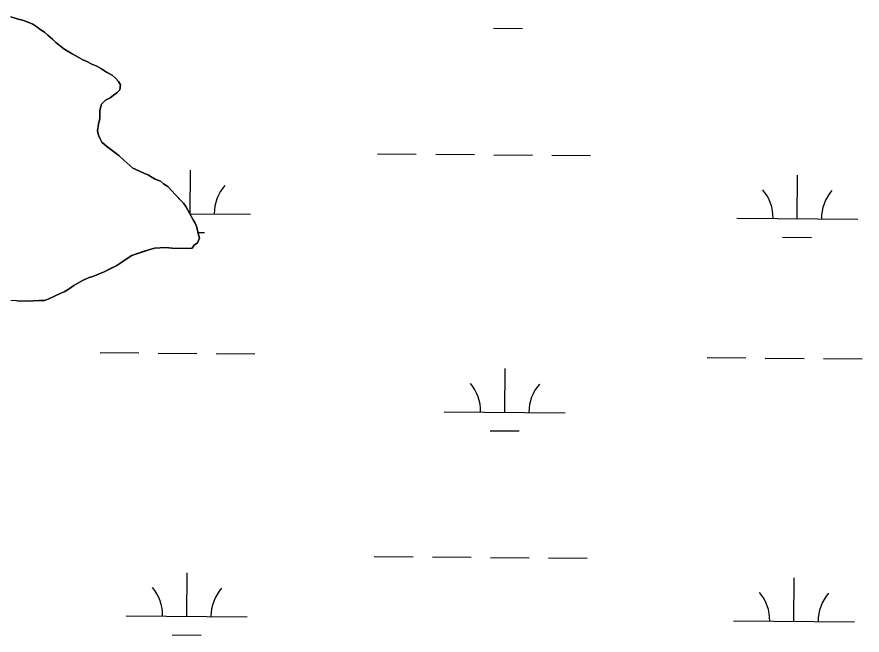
# Model space of a CAD drawing. Extents: x 3271442 to 3309282, y 752266 to 777610.
# Drawn here: x 3303090 to 3303788, y 758160 to 758671 of the extents above; entities that cross this region are included whole.
import ezdxf

# ---------------------------------------------------------------- set-up
doc = ezdxf.new("R2010")
doc.units = 0
for name, color, linetype in [('V-SITE-VEGE', 7, 'Continuous'), ('V-TOPO-SHOR', 7, 'Continuous'), ('V-WETL-SWMP', 7, 'Continuous')]:
    doc.layers.add(name, color=color, linetype=linetype)

msp = doc.modelspace()

# ---------------------------------------------------------------- linework, layer by layer
at = {"layer": 'V-SITE-VEGE'}
for p, q in [((3303090.66, 758669.2), (3303084.76, 758671.04)), ((3303094.46, 758668.26), (3303090.66, 758669.2)), ((3303098.24, 758666.9), (3303094.46, 758668.26)), ((3303102.86, 758665.09), (3303098.24, 758666.9)), ((3303106.21, 758662.89), (3303102.86, 758665.09)), ((3303109.12, 758660.7), (3303106.21, 758662.89)), ((3303112.46, 758658.5), (3303109.12, 758660.7)), ((3303115.37, 758655.88), (3303112.46, 758658.5)), ((3303119.53, 758652.39), (3303115.37, 758655.88)), ((3303122.01, 758649.79), (3303119.53, 758652.39)), ((3303124.52, 758648.03), (3303122.01, 758649.79)), ((3303128.68, 758644.53), (3303124.52, 758648.03)), ((3303135.37, 758640.56), (3303128.68, 758644.53)), ((3303140.39, 758637.89), (3303135.37, 758640.56)), ((3303144.16, 758635.68), (3303140.39, 758637.89)), ((3303147.52, 758634.33), (3303144.16, 758635.68)), ((3303151.71, 758632.1), (3303147.52, 758634.33)), ((3303155.91, 758630.31), (3303151.71, 758632.1)), ((3303159.68, 758628.1), (3303155.91, 758630.31)), ((3303163.85, 758625.45), (3303159.68, 758628.1)), ((3303168.46, 758622.8), (3303163.85, 758625.45)), ((3303170.95, 758620.62), (3303168.46, 758622.8)), ((3303173.85, 758617.58), (3303170.95, 758620.62)), ((3303175.48, 758614.99), (3303173.85, 758617.58)), ((3303172.35, 758608.28), (3303174.96, 758610.76)), ((3303174.96, 758610.76), (3303175.48, 758614.99)), ((3303162.87, 758602.14), (3303166.74, 758604.17)), ((3303166.74, 758604.17), (3303169.33, 758606.23)), ((3303169.33, 758606.23), (3303172.35, 758608.28)), ((3303158.43, 758593.76), (3303159.82, 758598.82)), ((3303159.82, 758598.82), (3303162.87, 758602.14)), ((3303158.27, 758586.98), (3303158.43, 758593.76)), ((3303156.33, 758576.84), (3303157.31, 758582.34)), ((3303157.31, 758582.34), (3303158.27, 758586.98)), ((3303157.09, 758573.43), (3303156.33, 758576.84)), ((3303158.72, 758570.42), (3303157.09, 758573.43)), ((3303159.92, 758567.43), (3303158.72, 758570.42)), ((3303164.08, 758563.93), (3303159.92, 758567.43)), ((3303174.08, 758556.48), (3303164.08, 758563.93)), ((3303178.23, 758552.56), (3303174.08, 758556.48)), ((3303185.71, 758546.02), (3303178.23, 758552.56)), ((3303189.91, 758544.22), (3303185.71, 758546.02)), ((3303195.36, 758541.55), (3303189.91, 758544.22)), ((3303198.31, 758540.63), (3303195.36, 758541.55)), ((3303200.81, 758538.87), (3303198.31, 758540.63)), ((3303204.16, 758537.09), (3303200.81, 758538.87)), ((3303208.36, 758535.3), (3303204.16, 758537.09)), ((3303210.85, 758533.11), (3303208.36, 758535.3)), ((3303214.62, 758530.9), (3303210.85, 758533.11)), ((3303220.82, 758523.97), (3303214.62, 758530.9)), ((3303227.44, 758517.02), (3303220.82, 758523.97)), ((3303229.5, 758514.43), (3303227.44, 758517.02)), ((3303235.6, 758503.25), (3303229.5, 758514.43)), ((3303237.23, 758500.67), (3303235.6, 758503.25)), ((3303238.42, 758497.24), (3303237.23, 758500.67)), ((3303239.57, 758492.13), (3303238.42, 758497.24)), ((3303240.75, 758488.28), (3303239.57, 758492.13)), ((3303236.37, 758482.45), (3303238.96, 758484.5)), ((3303238.96, 758484.5), (3303240.75, 758488.28)), ((3303184.83, 758473.92), (3303198.95, 758478.67)), ((3303198.95, 758478.67), (3303203.64, 758479.84)), ((3303203.64, 758479.84), (3303212.57, 758480.47)), ((3303212.57, 758480.47), (3303218.07, 758479.91)), ((3303218.07, 758479.91), (3303230.79, 758479.61)), ((3303230.79, 758479.61), (3303234.61, 758479.94)), ((3303234.61, 758479.94), (3303236.37, 758482.45)), ((3303175.78, 758467.77), (3303180.96, 758471.47)), ((3303180.96, 758471.47), (3303184.83, 758473.92)), ((3303162.03, 758460.47), (3303172.33, 758465.74)), ((3303172.33, 758465.74), (3303175.78, 758467.77)), ((3303149.61, 758455.67), (3303152.6, 758456.45)), ((3303152.6, 758456.45), (3303162.03, 758460.47)), ((3303136.73, 758449.19), (3303144.04, 758453.26)), ((3303144.04, 758453.26), (3303149.61, 758455.67)), ((3303115.67, 758437.82), (3303125.97, 758442.66)), ((3303125.97, 758442.66), (3303128.96, 758443.86)), ((3303128.96, 758443.86), (3303132.84, 758446.32)), ((3303132.84, 758446.32), (3303136.73, 758449.19)), ((3303089.75, 758436.32), (3303098.23, 758436.12)), ((3303098.23, 758436.12), (3303108.43, 758436.72)), ((3303108.43, 758436.72), (3303112.67, 758436.62)), ((3303112.67, 758436.62), (3303115.67, 758437.82))]:
    msp.add_line(p, q, dxfattribs=at)
at = {"layer": 'V-TOPO-SHOR'}
msp.add_lwpolyline([(3303084.76, 758671.04), (3303090.66, 758669.2), (3303094.46, 758668.26), (3303098.24, 758666.9), (3303102.86, 758665.09), (3303106.21, 758662.89), (3303109.12, 758660.7), (3303112.46, 758658.5), (3303115.37, 758655.88), (3303119.53, 758652.39), (3303122.01, 758649.79), (3303124.52, 758648.03), (3303128.68, 758644.53), (3303131.6, 758642.77), (3303135.37, 758640.56), (3303140.39, 758637.89), (3303144.16, 758635.68), (3303147.52, 758634.33), (3303151.71, 758632.1), (3303155.91, 758630.31), (3303159.68, 758628.1), (3303163.85, 758625.45), (3303168.46, 758622.8), (3303170.95, 758620.62), (3303173.85, 758617.58), (3303175.48, 758614.99), (3303174.96, 758610.76), (3303172.35, 758608.28), (3303169.33, 758606.23), (3303166.74, 758604.17), (3303162.87, 758602.14), (3303159.82, 758598.82), (3303158.43, 758593.76), (3303158.27, 758586.98), (3303157.31, 758582.34), (3303156.33, 758576.84), (3303157.09, 758573.43), (3303158.72, 758570.42), (3303159.92, 758567.43), (3303164.08, 758563.93), (3303168.25, 758560.86), (3303174.08, 758556.48), (3303178.23, 758552.56), (3303183.22, 758548.2), (3303185.71, 758546.02), (3303189.91, 758544.22), (3303195.36, 758541.55), (3303198.31, 758540.63), (3303200.81, 758538.87), (3303204.16, 758537.09), (3303208.36, 758535.3), (3303210.85, 758533.11), (3303214.62, 758530.9), (3303220.82, 758523.97), (3303224.54, 758520.06), (3303227.44, 758517.02), (3303229.5, 758514.43), (3303232.75, 758508.41), (3303235.6, 758503.25), (3303237.23, 758500.67), (3303238.42, 758497.24), (3303239.57, 758492.13), (3303240.75, 758488.28), (3303238.96, 758484.5), (3303236.37, 758482.45), (3303234.61, 758479.94), (3303230.79, 758479.61), (3303227.4, 758479.69), (3303223.16, 758479.79), (3303218.07, 758479.91), (3303212.57, 758480.47), (3303208.32, 758480.15), (3303203.64, 758479.83), (3303198.95, 758478.67), (3303194.24, 758477.09), (3303189.54, 758475.51), (3303184.83, 758473.92), (3303180.96, 758471.47), (3303175.78, 758467.77), (3303172.33, 758465.74), (3303165.89, 758462.5), (3303162.03, 758460.47), (3303158.17, 758458.86), (3303152.6, 758456.45), (3303149.61, 758455.67), (3303144.04, 758453.26), (3303136.73, 758449.19), (3303132.84, 758446.32), (3303128.96, 758443.86), (3303125.97, 758442.66), (3303115.67, 758437.82), (3303112.67, 758436.62), (3303108.43, 758436.72), (3303103.33, 758436.42), (3303098.23, 758436.12), (3303089.75, 758436.32)], dxfattribs=at)
at = {"layer": 'V-WETL-SWMP'}
for p, q in [((3303084.77, 758671.04), (3303090.66, 758669.2)), ((3303090.66, 758669.2), (3303094.46, 758668.26)), ((3303094.46, 758668.26), (3303098.24, 758666.9)), ((3303098.24, 758666.9), (3303102.87, 758665.09)), ((3303102.87, 758665.09), (3303106.21, 758662.89)), ((3303106.21, 758662.89), (3303109.12, 758660.7)), ((3303109.12, 758660.7), (3303112.46, 758658.5)), ((3303483.65, 758661.79), (3303507.65, 758661.59)), ((3303112.46, 758658.5), (3303115.37, 758655.88)), ((3303115.37, 758655.88), (3303119.53, 758652.39)), ((3303119.53, 758652.39), (3303122.01, 758649.78)), ((3303122.01, 758649.78), (3303124.52, 758648.03)), ((3303124.52, 758648.03), (3303128.68, 758644.53)), ((3303128.68, 758644.53), (3303135.37, 758640.56)), ((3303135.37, 758640.56), (3303140.4, 758637.89)), ((3303140.4, 758637.89), (3303144.16, 758635.68)), ((3303144.16, 758635.68), (3303147.52, 758634.33)), ((3303147.52, 758634.33), (3303151.71, 758632.1)), ((3303151.71, 758632.1), (3303155.91, 758630.31)), ((3303155.91, 758630.31), (3303159.68, 758628.1)), ((3303159.68, 758628.1), (3303163.85, 758625.45)), ((3303163.85, 758625.45), (3303168.46, 758622.8)), ((3303168.46, 758622.8), (3303170.95, 758620.61)), ((3303170.95, 758620.61), (3303173.85, 758617.58)), ((3303173.85, 758617.58), (3303175.48, 758614.99)), ((3303174.96, 758610.76), (3303172.35, 758608.28)), ((3303175.48, 758614.99), (3303174.96, 758610.76)), ((3303166.74, 758604.17), (3303162.87, 758602.14)), ((3303169.33, 758606.23), (3303166.74, 758604.17)), ((3303172.35, 758608.28), (3303169.33, 758606.23)), ((3303159.82, 758598.82), (3303158.43, 758593.76)), ((3303162.87, 758602.14), (3303159.82, 758598.82)), ((3303158.43, 758593.76), (3303158.27, 758586.98)), ((3303157.31, 758582.34), (3303156.33, 758576.84)), ((3303158.27, 758586.98), (3303157.31, 758582.34)), ((3303156.33, 758576.84), (3303157.09, 758573.43)), ((3303157.09, 758573.43), (3303158.72, 758570.42)), ((3303158.72, 758570.42), (3303159.92, 758567.42)), ((3303159.92, 758567.42), (3303164.08, 758563.93)), ((3303164.08, 758563.93), (3303174.08, 758556.48)), ((3303174.08, 758556.48), (3303178.23, 758552.56)), ((3303387.95, 758557.93), (3303419.95, 758557.67)), ((3303435.95, 758557.54), (3303467.95, 758557.27)), ((3303483.95, 758557.14), (3303515.95, 758556.88)), ((3303531.95, 758556.75), (3303563.94, 758556.48)), ((3303178.23, 758552.56), (3303185.71, 758546.02)), ((3303185.71, 758546.02), (3303189.91, 758544.22)), ((3303189.91, 758544.22), (3303195.36, 758541.55)), ((3303195.36, 758541.55), (3303198.31, 758540.63)), ((3303198.31, 758540.63), (3303200.81, 758538.87)), ((3303232.95, 758508.47), (3303233.24, 758544.46)), ((3303734.84, 758504.33), (3303735.13, 758540.33)), ((3303200.81, 758538.87), (3303204.16, 758537.09)), ((3303204.16, 758537.09), (3303208.36, 758535.3)), ((3303208.36, 758535.3), (3303210.86, 758533.12)), ((3303210.86, 758533.12), (3303214.62, 758530.9)), ((3303214.62, 758530.9), (3303220.82, 758523.97)), ((3303220.82, 758523.97), (3303227.44, 758517.02)), ((3303227.44, 758517.02), (3303229.5, 758514.43)), ((3303229.5, 758514.43), (3303235.6, 758503.25)), ((3303232.75, 758508.47), (3303282.94, 758508.05)), ((3303235.6, 758503.25), (3303237.23, 758500.67)), ((3303237.23, 758500.67), (3303238.42, 758497.24)), ((3303684.84, 758504.74), (3303784.83, 758503.92)), ((3303238.42, 758497.24), (3303239.57, 758492.13)), ((3303239.38, 758492.98), (3303244.82, 758492.94)), ((3303239.57, 758492.13), (3303240.75, 758488.28)), ((3303238.97, 758484.5), (3303236.37, 758482.44)), ((3303240.75, 758488.28), (3303238.97, 758484.5)), ((3303722.71, 758489), (3303746.71, 758488.8)), ((3303198.95, 758478.67), (3303184.83, 758473.92)), ((3303203.64, 758479.83), (3303198.95, 758478.67)), ((3303212.57, 758480.47), (3303203.64, 758479.83)), ((3303218.07, 758479.91), (3303212.57, 758480.47)), ((3303230.79, 758479.61), (3303218.07, 758479.91)), ((3303234.61, 758479.94), (3303230.79, 758479.61)), ((3303236.37, 758482.44), (3303234.61, 758479.94)), ((3303180.96, 758471.47), (3303175.78, 758467.77)), ((3303184.83, 758473.92), (3303180.96, 758471.47)), ((3303172.34, 758465.74), (3303162.03, 758460.47)), ((3303175.78, 758467.77), (3303172.34, 758465.74)), ((3303152.6, 758456.45), (3303149.61, 758455.67)), ((3303162.03, 758460.47), (3303152.6, 758456.45)), ((3303144.04, 758453.26), (3303136.73, 758449.19)), ((3303149.61, 758455.67), (3303144.04, 758453.26)), ((3303125.97, 758442.66), (3303115.67, 758437.82)), ((3303128.96, 758443.86), (3303125.97, 758442.66)), ((3303132.84, 758446.32), (3303128.96, 758443.86)), ((3303136.73, 758449.19), (3303132.84, 758446.32)), ((3303089.75, 758436.32), (3303084.68, 758436.86)), ((3303098.23, 758436.12), (3303089.75, 758436.32)), ((3303108.43, 758436.72), (3303098.23, 758436.12)), ((3303112.67, 758436.62), (3303108.43, 758436.72)), ((3303115.67, 758437.82), (3303112.67, 758436.62)), ((3303158.59, 758393.64), (3303190.59, 758393.38)), ((3303206.59, 758393.25), (3303238.59, 758392.98)), ((3303254.59, 758392.85), (3303286.58, 758392.59)), ((3303660.48, 758389.51), (3303692.48, 758389.24)), ((3303708.48, 758389.11), (3303740.48, 758388.85)), ((3303756.48, 758388.72), (3303788.48, 758388.45)), ((3303493.04, 758344.46), (3303493.34, 758380.45)), ((3303443.04, 758344.87), (3303543.04, 758344.04)), ((3303480.91, 758329.12), (3303504.91, 758328.93)), ((3303385.21, 758225.27), (3303417.21, 758225.01)), ((3303433.21, 758224.87), (3303465.21, 758224.61)), ((3303481.21, 758224.48), (3303513.21, 758224.21)), ((3303529.21, 758224.08), (3303561.2, 758223.82)), ((3303230.21, 758175.8), (3303230.5, 758211.8)), ((3303732.1, 758171.67), (3303732.39, 758207.67)), ((3303180.21, 758176.21), (3303280.2, 758175.39)), ((3303682.1, 758172.08), (3303782.09, 758171.26)), ((3303218.08, 758160.47), (3303242.08, 758160.27))]:
    msp.add_line(p, q, dxfattribs=at)
for centre, start, end in [((3303288.19, 758508.49), 138.75625, 180.29991), ((3303679.6, 758505.26), 358.75626, 40.29991), ((3303790.08, 758504.35), 138.75625, 180.29991), ((3303437.8, 758345.39), 358.75626, 40.29991), ((3303548.28, 758344.48), 138.75625, 180.29991), ((3303174.97, 758176.73), 358.75626, 40.29991), ((3303285.45, 758175.82), 138.75625, 180.29991), ((3303676.86, 758172.6), 358.75626, 40.29991), ((3303787.34, 758171.69), 138.75625, 180.29991)]:
    msp.add_arc(centre, 35.25, start, end, dxfattribs=at)

doc.saveas('drawing.dxf')
